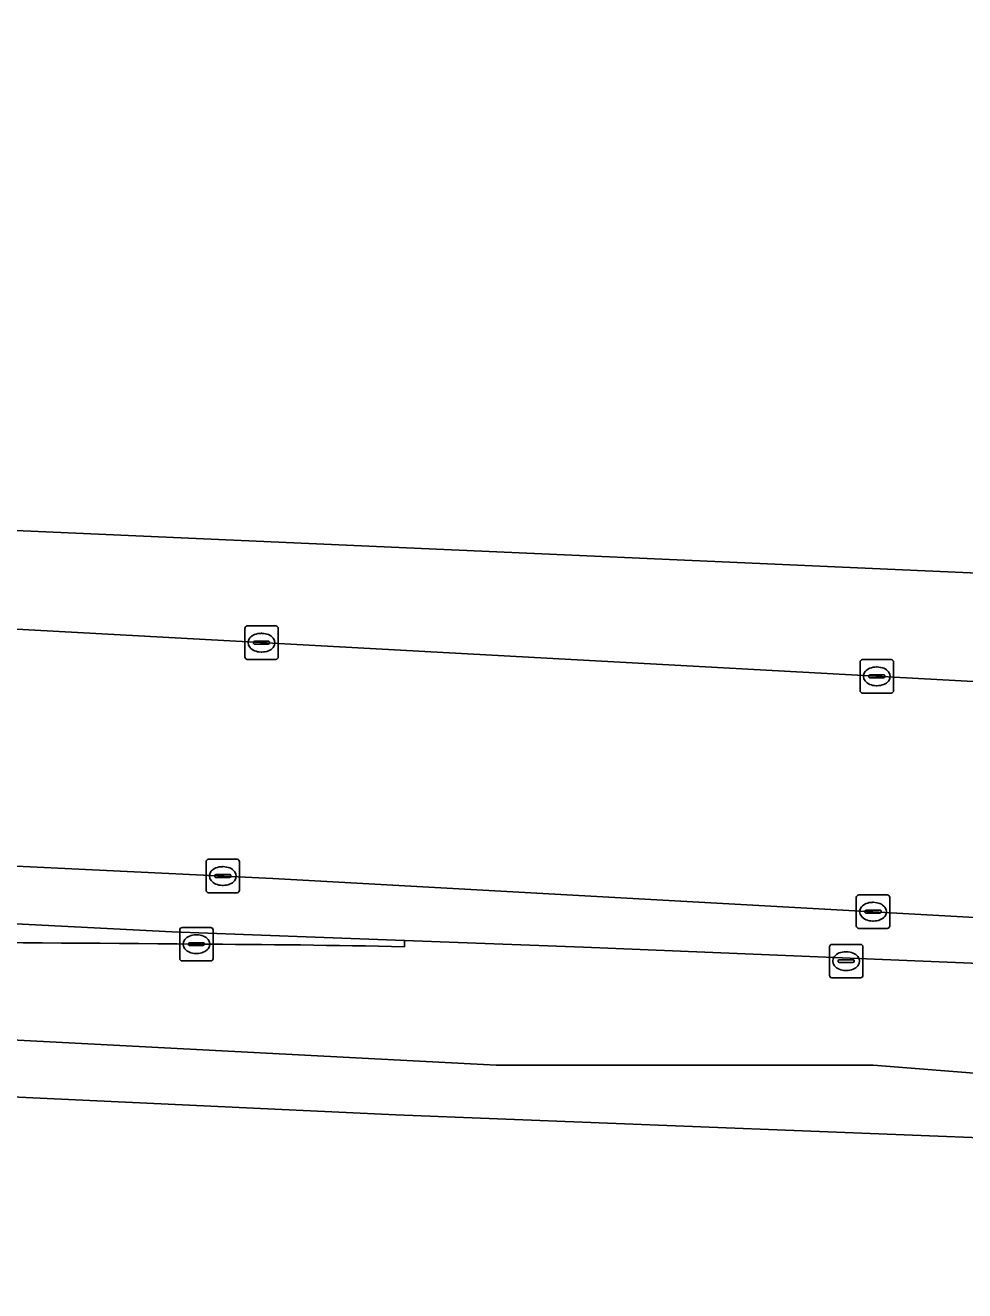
# Model space of a CAD drawing. Extents: x 161248 to 161848, y 384871 to 385383.
# Drawn here: x 161583.36 to 161611.47, y 384872.21 to 384910.07 of the extents above; entities that cross this region are included whole.
import ezdxf

# ---------------------------------------------------------------- set-up
doc = ezdxf.new("R2010")
doc.units = 0
for name, color, linetype in [('IMGEO_Berm_groen', 7, 'Continuous'), ('IMGEO_Erf', 7, 'Continuous'), ('IMGEO_Groenvoorziening', 7, 'Continuous'), ('IMGEO_Haag', 7, 'Continuous'), ('IMGEO_Kolk', 7, 'Continuous'), ('IMGEO_Rijbaan_lokaal_open', 7, 'Continuous'), ('IMGEO_Rijbaan_regionaal_gesloten', 7, 'Continuous'), ('IMGEO_Voetpad_open', 7, 'Continuous')]:
    doc.layers.add(name, color=color, linetype=linetype)

msp = doc.modelspace()

# ---------------------------------------------------------------- linework, layer by layer
at = {"layer": 'IMGEO_Berm_groen'}
msp.add_lwpolyline([(161594.701, 384882.499), (161594.709, 384882.686), (161587.754, 384882.945), (161578.585, 384883.414), (161564.755, 384883.961), (161553.631, 384884.443), (161549.641, 384884.61), (161543.014, 384884.888), (161528.41, 384885.51), (161516.282, 384885.98), (161504.167, 384886.488), (161500, 384886.678), (161491.061, 384887.085), (161487.893, 384887.217), (161488.111, 384889.666), (161487.937, 384889.675), (161474.955, 384890.148), (161470.772, 384890.376), (161468.545, 384890.508), (161452.703, 384891.345), (161438.246, 384892.076), (161437.485, 384892.094)], dxfattribs=at)
for centre, radius, start, end in [((161571.287, 383132.414), 1750.246, 89.437157, 90.041044), ((161587.37, 384537.1), 345.477, 88.78416, 89.81598)]:
    msp.add_arc(centre, radius, start, end, dxfattribs=at)
at = {"layer": 'IMGEO_Erf'}
msp.add_lwpolyline([(161523.736, 384981.966), (161535.25, 384944.673), (161535.602, 384944.78), (161536.001, 384943.48), (161550.245, 384897.029), (161570.948, 384896.173), (161570.922, 384895.493), (161619.286, 384893.348), (161619.283, 384893.099), (161625.723, 384892.82)], dxfattribs=at)
at = {"layer": 'IMGEO_Groenvoorziening'}
for points in [[(161648.399, 384881.523), (161636.436, 384882.042), (161636.065, 384882.074), (161627.749, 384882.49), (161590.763, 384884.545), (161577.48, 384885.18), (161562.977, 384885.929), (161549.736, 384886.572), (161541.795, 384886.958), (161531.242, 384887.453), (161519.101, 384888.088), (161509.031, 384888.583), (161500, 384889.054), (161497.843, 384889.167), (161488.111, 384889.666)], [(161487.893, 384887.217), (161491.061, 384887.085), (161500, 384886.678), (161504.167, 384886.488), (161516.282, 384885.98), (161528.41, 384885.51), (161543.014, 384884.888), (161549.641, 384884.61), (161553.631, 384884.443), (161564.755, 384883.961), (161578.585, 384883.414), (161587.754, 384882.945), (161594.709, 384882.686), (161600.059, 384882.487), (161618.207, 384881.738), (161632.43, 384881.154), (161647.313, 384880.494)]]:
    msp.add_lwpolyline(points, dxfattribs=at)
at = {"layer": 'IMGEO_Haag'}
for points in [[(161648.399, 384881.523), (161636.436, 384882.042), (161636.065, 384882.074), (161627.749, 384882.49), (161590.763, 384884.545), (161577.48, 384885.18), (161562.977, 384885.929), (161549.736, 384886.572), (161541.795, 384886.958), (161531.242, 384887.453), (161519.101, 384888.088), (161509.031, 384888.583), (161500, 384889.054), (161497.843, 384889.167), (161488.111, 384889.666)], [(161487.893, 384887.217), (161491.061, 384887.085), (161500, 384886.678), (161504.167, 384886.488), (161516.282, 384885.98), (161528.41, 384885.51), (161543.014, 384884.888), (161549.641, 384884.61), (161553.631, 384884.443), (161564.755, 384883.961), (161578.585, 384883.414), (161587.754, 384882.945), (161594.709, 384882.686), (161600.059, 384882.487), (161618.207, 384881.738), (161632.43, 384881.154), (161647.313, 384880.494)]]:
    msp.add_lwpolyline(points, dxfattribs=at)
at = {"layer": 'IMGEO_Kolk'}
for p, q in [((161589.927, 384891.17), (161589.927, 384892.022)), ((161590.002, 384892.096), (161590.854, 384892.096)), ((161590.928, 384892.022), (161590.928, 384891.17)), ((161590.186, 384891.59), (161590.186, 384891.602)), ((161590.624, 384891.553), (161590.226, 384891.553)), ((161590.229, 384891.639), (161590.627, 384891.639)), ((161590.415, 384891.876), (161590.44, 384891.876)), ((161590.67, 384891.602), (161590.67, 384891.59)), ((161590.438, 384891.316), (161590.413, 384891.316)), ((161590.854, 384891.096), (161590.002, 384891.096)), ((161608.338, 384890.163), (161608.338, 384891.015)), ((161608.413, 384891.089), (161609.265, 384891.089)), ((161608.826, 384890.869), (161608.851, 384890.869)), ((161609.339, 384891.015), (161609.339, 384890.163)), ((161608.597, 384890.583), (161608.597, 384890.595)), ((161609.035, 384890.546), (161608.637, 384890.546)), ((161608.64, 384890.632), (161609.038, 384890.632)), ((161609.081, 384890.595), (161609.081, 384890.583)), ((161609.265, 384890.089), (161608.413, 384890.089)), ((161608.849, 384890.309), (161608.824, 384890.309)), ((161588.843, 384885.115), (161589.695, 384885.115)), ((161588.768, 384884.189), (161588.768, 384885.041)), ((161589.256, 384884.895), (161589.281, 384884.895)), ((161589.769, 384885.041), (161589.769, 384884.189)), ((161589.027, 384884.609), (161589.027, 384884.621)), ((161589.465, 384884.572), (161589.067, 384884.572)), ((161589.07, 384884.658), (161589.468, 384884.658)), ((161589.279, 384884.335), (161589.254, 384884.335)), ((161589.511, 384884.621), (161589.511, 384884.609)), ((161589.695, 384884.115), (161588.843, 384884.115)), ((161608.225, 384883.122), (161608.225, 384883.974)), ((161608.3, 384884.048), (161609.152, 384884.048)), ((161609.226, 384883.974), (161609.226, 384883.122)), ((161608.527, 384883.591), (161608.925, 384883.591)), ((161608.713, 384883.828), (161608.738, 384883.828)), ((161608.484, 384883.542), (161608.484, 384883.554)), ((161608.922, 384883.505), (161608.524, 384883.505)), ((161608.736, 384883.268), (161608.711, 384883.268)), ((161608.968, 384883.554), (161608.968, 384883.542)), ((161587.979, 384882.149), (161587.979, 384883.001)), ((161588.054, 384883.075), (161588.906, 384883.075)), ((161588.467, 384882.855), (161588.492, 384882.855)), ((161588.98, 384883.001), (161588.98, 384882.149)), ((161609.152, 384883.048), (161608.3, 384883.048)), ((161588.238, 384882.569), (161588.238, 384882.581)), ((161588.676, 384882.532), (161588.278, 384882.532)), ((161588.281, 384882.618), (161588.679, 384882.618)), ((161588.722, 384882.581), (161588.722, 384882.569)), ((161607.421, 384881.643), (161607.421, 384882.495)), ((161607.496, 384882.569), (161608.348, 384882.569)), ((161608.422, 384882.495), (161608.422, 384881.643)), ((161588.906, 384882.075), (161588.054, 384882.075)), ((161588.49, 384882.295), (161588.465, 384882.295)), ((161607.68, 384882.063), (161607.68, 384882.075)), ((161607.723, 384882.112), (161608.121, 384882.112)), ((161607.909, 384882.349), (161607.934, 384882.349)), ((161608.164, 384882.075), (161608.164, 384882.063)), ((161608.118, 384882.026), (161607.72, 384882.026)), ((161607.932, 384881.789), (161607.907, 384881.789)), ((161608.348, 384881.569), (161607.496, 384881.569))]:
    msp.add_line(p, q, dxfattribs=at)
for points in [[(161589.927, 384891.17), (161589.927, 384892.022)], [(161590.002, 384892.096), (161590.854, 384892.096)], [(161590.928, 384892.022), (161590.928, 384891.17)], [(161590.854, 384891.096), (161590.002, 384891.096)], [(161608.338, 384890.163), (161608.338, 384891.015)], [(161608.413, 384891.089), (161609.265, 384891.089)], [(161609.339, 384891.015), (161609.339, 384890.163)], [(161609.265, 384890.089), (161608.413, 384890.089)], [(161588.843, 384885.115), (161589.695, 384885.115)], [(161588.768, 384884.189), (161588.768, 384885.041)], [(161589.769, 384885.041), (161589.769, 384884.189)], [(161589.695, 384884.115), (161588.843, 384884.115)], [(161608.225, 384883.122), (161608.225, 384883.974)], [(161608.3, 384884.048), (161609.152, 384884.048)], [(161609.226, 384883.974), (161609.226, 384883.122)], [(161587.979, 384882.149), (161587.979, 384883.001)], [(161588.054, 384883.075), (161588.906, 384883.075)], [(161588.98, 384883.001), (161588.98, 384882.149)], [(161609.152, 384883.048), (161608.3, 384883.048)], [(161607.421, 384881.643), (161607.421, 384882.495)], [(161607.496, 384882.569), (161608.348, 384882.569)], [(161608.422, 384882.495), (161608.422, 384881.643)], [(161588.906, 384882.075), (161588.054, 384882.075)], [(161608.348, 384881.569), (161607.496, 384881.569)]]:
    msp.add_lwpolyline(points, dxfattribs=at)
for centre, radius, start, end in [((161590.004, 384892.02), 0.0765, 91.552, 178.448), ((161590.004, 384892.02), 0.0765, 91.552, 178.448), ((161590.852, 384892.02), 0.0765, 1.552, 88.448), ((161590.852, 384892.02), 0.0765, 1.552, 88.448), ((161590.226, 384891.599), 0.0403, 85.8775, 175.7526), ((161590.223, 384891.589), 0.0366, 178.938, 274.7102), ((161590.627, 384891.596), 0.043, 264.8664, 352.4533), ((161590.631, 384891.601), 0.0386, 1.7309, 96.639), ((161590.004, 384891.172), 0.0765, 181.552, 268.448), ((161590.004, 384891.172), 0.0765, 181.552, 268.448), ((161590.852, 384891.172), 0.0765, 271.552, 358.448), ((161590.852, 384891.172), 0.0765, 271.552, 358.448), ((161608.415, 384891.013), 0.0765, 91.552, 178.448), ((161608.415, 384891.013), 0.0765, 91.552, 178.448), ((161609.263, 384891.013), 0.0765, 1.552, 88.448), ((161609.263, 384891.013), 0.0765, 1.552, 88.448), ((161608.637, 384890.592), 0.0403, 85.8775, 175.7526), ((161608.634, 384890.582), 0.0366, 178.938, 274.7102), ((161609.038, 384890.589), 0.043, 264.8664, 352.4533), ((161609.042, 384890.594), 0.0386, 1.7309, 96.639), ((161608.415, 384890.165), 0.0765, 181.552, 268.448), ((161608.415, 384890.165), 0.0765, 181.552, 268.448), ((161609.263, 384890.165), 0.0765, 271.552, 358.448), ((161609.263, 384890.165), 0.0765, 271.552, 358.448), ((161588.845, 384885.039), 0.0765, 91.552, 178.448), ((161588.845, 384885.039), 0.0765, 91.552, 178.448), ((161589.693, 384885.039), 0.0765, 1.552, 88.448), ((161589.693, 384885.039), 0.0765, 1.552, 88.448), ((161589.067, 384884.618), 0.0403, 85.8775, 175.7526), ((161589.064, 384884.608), 0.0366, 178.938, 274.7102), ((161589.468, 384884.615), 0.043, 264.8664, 352.4533), ((161589.472, 384884.62), 0.0386, 1.7309, 96.639), ((161588.845, 384884.191), 0.0765, 181.552, 268.448), ((161588.845, 384884.191), 0.0765, 181.552, 268.448), ((161589.693, 384884.191), 0.0765, 271.552, 358.448), ((161589.693, 384884.191), 0.0765, 271.552, 358.448), ((161608.302, 384883.972), 0.0765, 91.552, 178.448), ((161608.302, 384883.972), 0.0765, 91.552, 178.448), ((161609.15, 384883.972), 0.0765, 1.552, 88.448), ((161609.15, 384883.972), 0.0765, 1.552, 88.448), ((161608.524, 384883.551), 0.0403, 85.8775, 175.7526), ((161608.929, 384883.553), 0.0386, 1.7309, 96.639), ((161608.521, 384883.541), 0.0366, 178.938, 274.7102), ((161608.925, 384883.548), 0.043, 264.8664, 352.4533), ((161588.056, 384882.999), 0.0765, 91.552, 178.448), ((161588.056, 384882.999), 0.0765, 91.552, 178.448), ((161588.904, 384882.999), 0.0765, 1.552, 88.448), ((161588.904, 384882.999), 0.0765, 1.552, 88.448), ((161608.302, 384883.124), 0.0765, 181.552, 268.448), ((161608.302, 384883.124), 0.0765, 181.552, 268.448), ((161609.15, 384883.124), 0.0765, 271.552, 358.448), ((161609.15, 384883.124), 0.0765, 271.552, 358.448), ((161588.278, 384882.578), 0.0403, 85.8775, 175.7526), ((161588.275, 384882.568), 0.0366, 178.938, 274.7102), ((161588.679, 384882.575), 0.043, 264.8664, 352.4533), ((161588.683, 384882.58), 0.0386, 1.7309, 96.639), ((161607.498, 384882.493), 0.0765, 91.552, 178.448), ((161607.498, 384882.493), 0.0765, 91.552, 178.448), ((161608.346, 384882.493), 0.0765, 1.552, 88.448), ((161608.346, 384882.493), 0.0765, 1.552, 88.448), ((161588.056, 384882.151), 0.0765, 181.552, 268.448), ((161588.056, 384882.151), 0.0765, 181.552, 268.448), ((161588.904, 384882.151), 0.0765, 271.552, 358.448), ((161588.904, 384882.151), 0.0765, 271.552, 358.448), ((161607.72, 384882.072), 0.0403, 85.8775, 175.7526), ((161607.717, 384882.062), 0.0366, 178.938, 274.7102), ((161608.121, 384882.069), 0.043, 264.8664, 352.4533), ((161608.125, 384882.074), 0.0386, 1.7309, 96.639), ((161607.498, 384881.645), 0.0765, 181.552, 268.448), ((161607.498, 384881.645), 0.0765, 181.552, 268.448), ((161608.346, 384881.645), 0.0765, 271.552, 358.448), ((161608.346, 384881.645), 0.0765, 271.552, 358.448)]:
    msp.add_arc(centre, radius, start, end, dxfattribs=at)
for centre, major_axis, ratio, start_param, end_param in [((161590.414, 384891.596), (-0.387, 0.002), 0.722429, 4.712389, 7.853982), ((161590.439, 384891.596), (-0.39, 0.002), 0.717154, 1.570796, 4.712389), ((161608.825, 384890.589), (-0.387, 0.002), 0.722429, 4.712389, 7.853982), ((161608.85, 384890.589), (-0.39, 0.002), 0.717154, 1.570796, 4.712389), ((161589.255, 384884.615), (-0.387, 0.002), 0.722429, 4.712389, 7.853982), ((161589.28, 384884.615), (-0.39, 0.002), 0.717154, 1.570796, 4.712389), ((161608.712, 384883.548), (-0.387, 0.002), 0.722429, 4.712389, 7.853982), ((161608.737, 384883.548), (-0.39, 0.002), 0.717154, 1.570796, 4.712389), ((161588.466, 384882.575), (-0.387, 0.002), 0.722429, 4.712389, 7.853982), ((161588.491, 384882.575), (-0.39, 0.002), 0.717154, 1.570796, 4.712389), ((161607.908, 384882.069), (-0.387, 0.002), 0.722429, 4.712389, 7.853982), ((161607.933, 384882.069), (-0.39, 0.002), 0.717154, 1.570796, 4.712389)]:
    msp.add_ellipse(centre, major_axis=major_axis, ratio=ratio, start_param=start_param, end_param=end_param, dxfattribs=at)
at = {"layer": 'IMGEO_Rijbaan_lokaal_open'}
msp.add_lwpolyline([(161488.111, 384889.666), (161497.843, 384889.167), (161500, 384889.054), (161509.031, 384888.583), (161519.101, 384888.088), (161531.242, 384887.453), (161541.795, 384886.958), (161549.736, 384886.572), (161562.977, 384885.929), (161577.48, 384885.18), (161590.763, 384884.545), (161627.749, 384882.49), (161636.065, 384882.074), (161636.436, 384882.042), (161636.815, 384889.124), (161635.988, 384889.174), (161635.568, 384889.193), (161629.92, 384889.448), (161628.842, 384889.496), (161624.222, 384889.75), (161620.296, 384889.966), (161579.08, 384892.215)], dxfattribs=at)
at = {"layer": 'IMGEO_Rijbaan_regionaal_gesloten'}
for points in [[(161563.138, 384878.938), (161565.402, 384878.956), (161580.262, 384879.852), (161597.451, 384878.956), (161608.73, 384878.956), (161622.338, 384877.882), (161646.491, 384877.202), (161710.356, 384874.561), (161728.753, 384874.183), (161729.972, 384877.854), (161728.392, 384877.617), (161726.797, 384877.523), (161725.2, 384877.572), (161707.021, 384878.254), (161684.154, 384878.919), (161672.75, 384879.376), (161659.227, 384879.962), (161648.353, 384880.446), (161647.313, 384880.494), (161632.43, 384881.154), (161618.207, 384881.738), (161600.059, 384882.487), (161594.709, 384882.686), (161594.701, 384882.499)], [(161563.138, 384878.938), (161594.45, 384877.471), (161649.2, 384875.318), (161728.245, 384872.208), (161728.756, 384874.183), (161728.753, 384874.183), (161710.356, 384874.561), (161646.491, 384877.202), (161622.338, 384877.882), (161608.73, 384878.956), (161597.451, 384878.956), (161580.262, 384879.852), (161565.402, 384878.956), (161563.138, 384878.938)]]:
    msp.add_lwpolyline(points, dxfattribs=at)
for centre, radius, start, end in [((161571.287, 383132.414), 1750.246, 89.437157, 90.041044), ((161587.37, 384537.1), 345.477, 88.78416, 89.81598)]:
    msp.add_arc(centre, radius, start, end, dxfattribs=at)
at = {"layer": 'IMGEO_Voetpad_open'}
for points in [[(161635.564, 384892.394), (161629.419, 384892.66), (161625.723, 384892.82), (161619.283, 384893.099), (161619.286, 384893.348), (161570.922, 384895.493), (161570.948, 384896.173), (161550.245, 384897.029), (161547.474, 384896.204)], [(161550.951, 384893.574), (161564.539, 384892.939), (161579.08, 384892.215), (161620.296, 384889.966), (161620.323, 384890.465), (161624.25, 384890.261), (161624.222, 384889.75), (161628.842, 384889.496), (161629.92, 384889.448), (161629.947, 384889.947), (161635.593, 384889.661), (161635.568, 384889.193), (161635.988, 384889.174), (161636.815, 384889.124), (161640.218, 384888.957)]]:
    msp.add_lwpolyline(points, dxfattribs=at)

doc.saveas('drawing.dxf')
